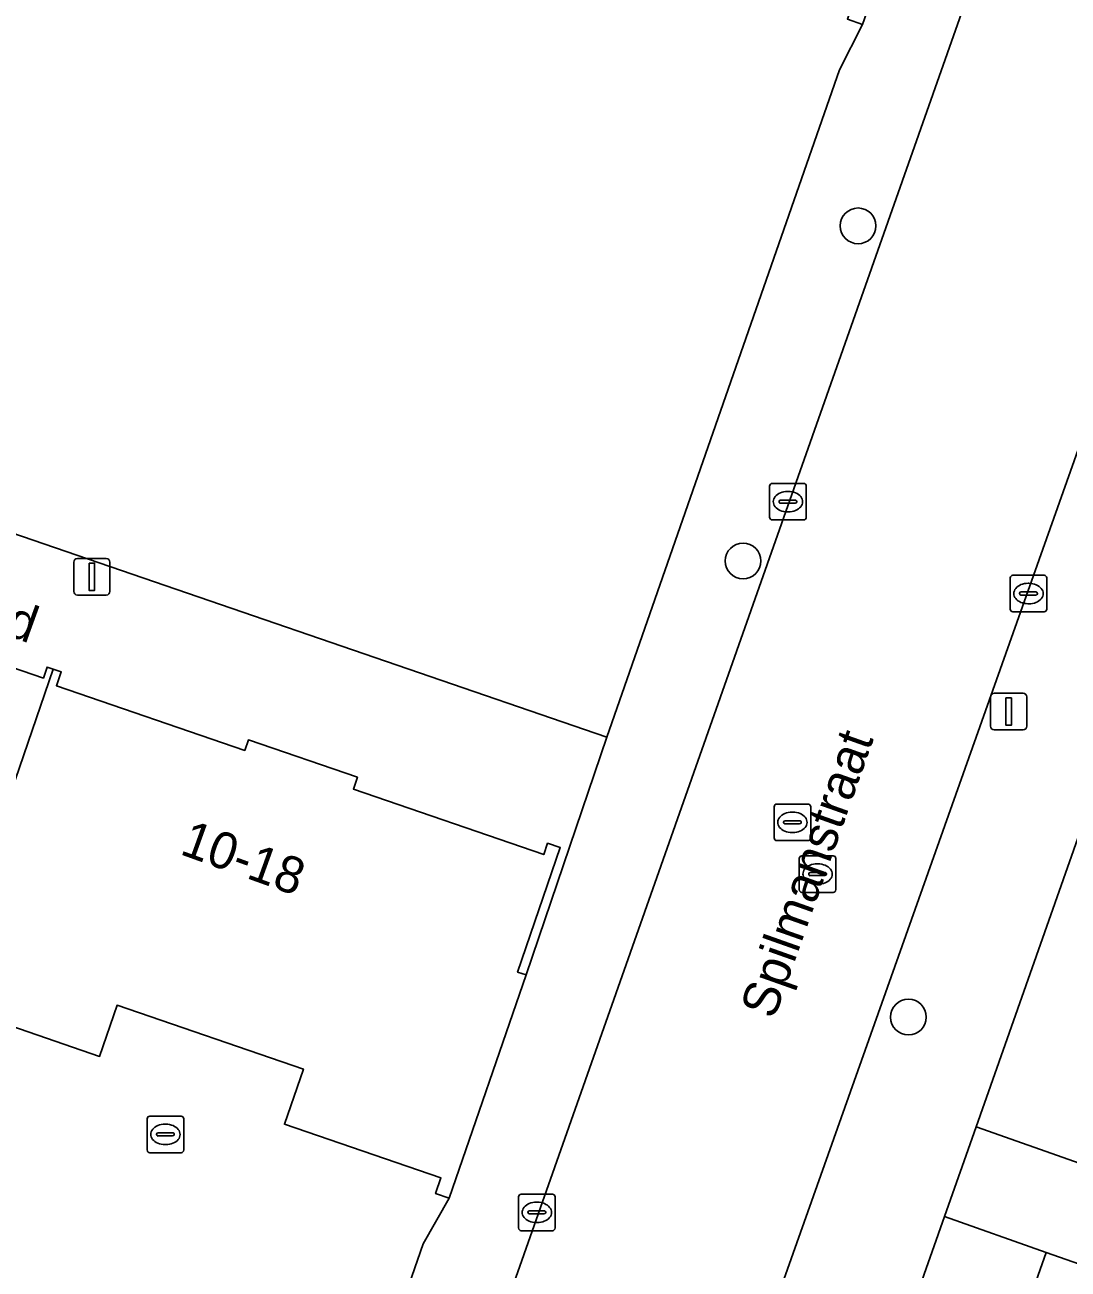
# Model space of a CAD drawing. Extents: x 163266 to 164362, y 381528 to 382286.
# Drawn here: x 163804.78 to 163833.31, y 381898.22 to 381932.26 of the extents above; entities that cross this region are included whole.
import ezdxf

# ---------------------------------------------------------------- set-up
doc = ezdxf.new("R2010")
doc.units = 0
for name, color, linetype in [('IMGEO_Boom', 7, 'Continuous'), ('IMGEO_Erf', 7, 'Continuous'), ('IMGEO_Kolk', 7, 'Continuous'), ('IMGEO_Lichtmast', 7, 'Continuous'), ('IMGEO_Openbare_ruimte_label', 7, 'Continuous'), ('IMGEO_Pand', 7, 'Continuous'), ('IMGEO_Pand_nummerreeks', 7, 'Continuous'), ('IMGEO_Rijbaan_lokaal_open', 7, 'Continuous'), ('IMGEO_Rioolput', 7, 'Continuous'), ('IMGEO_Voetpad_open', 7, 'Continuous')]:
    doc.layers.add(name, color=color, linetype=linetype)

msp = doc.modelspace()

# ---------------------------------------------------------------- linework, layer by layer
at = {"layer": 'IMGEO_Boom'}
for centre in [(163827.568, 381926.762), (163824.423, 381917.593), (163828.946, 381905.113)]:
    msp.add_circle(centre, 0.489, dxfattribs=at)
at = {"layer": 'IMGEO_Erf'}
for points in [[(163797.756, 381920.649), (163820.697, 381912.77), (163827.061, 381931.032), (163827.691, 381932.273), (163827.276, 381932.419), (163827.36, 381932.66), (163823.102, 381934.156), (163823.667, 381935.762), (163818.656, 381937.523), (163818.085, 381935.897), (163813.908, 381937.365), (163813.834, 381937.154), (163813.612, 381937.232), (163813.391, 381937.31), (163813.49, 381937.593), (163809.211, 381939.097), (163809.76, 381940.659), (163804.785, 381942.408), (163804.255, 381940.9)], [(163804.573, 381883.449), (163805.116, 381883.261), (163808.866, 381894.121), (163808.389, 381894.285), (163809.288, 381896.888), (163812.619, 381895.738), (163807.028, 381879.549), (163808.748, 381878.925), (163815.678, 381898.911), (163816.39, 381900.156), (163816.013, 381900.286), (163816.16, 381900.714), (163811.882, 381902.183), (163812.4, 381903.69), (163807.306, 381905.439), (163806.825, 381904.039), (163802.435, 381905.547)], [(163830.538, 381892.491), (163832.715, 381898.676), (163829.933, 381899.655), (163815.906, 381859.829)]]:
    msp.add_lwpolyline(points, dxfattribs=at)
msp.add_lwpolyline([(163839.995, 381919.163), (163842.093, 381925.124), (163844.249, 381931.251), (163841.412, 381932.249), (163830.798, 381902.112), (163833.641, 381901.111), (163835.798, 381907.24), (163837.896, 381913.202)], close=True, dxfattribs=at)
at = {"layer": 'IMGEO_Kolk'}
for p, q in [((163825.15, 381918.789), (163825.15, 381919.641)), ((163825.225, 381919.715), (163826.077, 381919.715)), ((163825.638, 381919.495), (163825.663, 381919.495)), ((163826.151, 381919.641), (163826.151, 381918.789)), ((163825.409, 381919.209), (163825.409, 381919.221)), ((163825.847, 381919.172), (163825.449, 381919.172)), ((163825.452, 381919.258), (163825.85, 381919.258)), ((163825.893, 381919.221), (163825.893, 381919.209)), ((163826.077, 381918.715), (163825.225, 381918.715)), ((163825.661, 381918.935), (163825.636, 381918.935)), ((163831.729, 381916.276), (163831.729, 381917.128)), ((163831.804, 381917.202), (163832.656, 381917.202)), ((163832.73, 381917.128), (163832.73, 381916.276)), ((163831.988, 381916.696), (163831.988, 381916.708)), ((163832.031, 381916.745), (163832.429, 381916.745)), ((163832.217, 381916.982), (163832.242, 381916.982)), ((163832.472, 381916.708), (163832.472, 381916.696)), ((163832.426, 381916.659), (163832.028, 381916.659)), ((163832.24, 381916.422), (163832.215, 381916.422)), ((163832.656, 381916.202), (163831.804, 381916.202)), ((163818.283, 381899.343), (163818.283, 381900.195)), ((163818.358, 381900.269), (163819.21, 381900.269)), ((163818.771, 381900.049), (163818.796, 381900.049)), ((163819.284, 381900.195), (163819.284, 381899.343)), ((163818.542, 381899.763), (163818.542, 381899.775)), ((163818.98, 381899.726), (163818.582, 381899.726)), ((163818.585, 381899.812), (163818.983, 381899.812)), ((163819.026, 381899.775), (163819.026, 381899.763)), ((163818.794, 381899.489), (163818.769, 381899.489)), ((163819.21, 381899.269), (163818.358, 381899.269))]:
    msp.add_line(p, q, dxfattribs=at)
for points in [[(163825.15, 381918.789), (163825.15, 381919.641)], [(163825.225, 381919.715), (163826.077, 381919.715)], [(163826.151, 381919.641), (163826.151, 381918.789)], [(163826.077, 381918.715), (163825.225, 381918.715)], [(163831.729, 381916.276), (163831.729, 381917.128)], [(163831.804, 381917.202), (163832.656, 381917.202)], [(163832.73, 381917.128), (163832.73, 381916.276)], [(163832.656, 381916.202), (163831.804, 381916.202)], [(163818.283, 381899.343), (163818.283, 381900.195)], [(163818.358, 381900.269), (163819.21, 381900.269)], [(163819.284, 381900.195), (163819.284, 381899.343)], [(163819.21, 381899.269), (163818.358, 381899.269)]]:
    msp.add_lwpolyline(points, dxfattribs=at)
for centre, radius, start, end in [((163825.227, 381919.639), 0.0765, 91.552, 178.448), ((163825.227, 381919.639), 0.0765, 91.552, 178.448), ((163826.075, 381919.639), 0.0765, 1.552, 88.448), ((163826.075, 381919.639), 0.0765, 1.552, 88.448), ((163825.449, 381919.218), 0.0403, 85.8775, 175.7526), ((163825.446, 381919.208), 0.0366, 178.938, 274.7102), ((163825.85, 381919.215), 0.043, 264.8664, 352.4533), ((163825.854, 381919.22), 0.0386, 1.7309, 96.639), ((163825.227, 381918.791), 0.0765, 181.552, 268.448), ((163825.227, 381918.791), 0.0765, 181.552, 268.448), ((163826.075, 381918.791), 0.0765, 271.552, 358.448), ((163826.075, 381918.791), 0.0765, 271.552, 358.448), ((163831.806, 381917.126), 0.0765, 91.552, 178.448), ((163831.806, 381917.126), 0.0765, 91.552, 178.448), ((163832.654, 381917.126), 0.0765, 1.552, 88.448), ((163832.654, 381917.126), 0.0765, 1.552, 88.448), ((163832.028, 381916.705), 0.0403, 85.8775, 175.7526), ((163832.025, 381916.695), 0.0366, 178.938, 274.7102), ((163832.429, 381916.702), 0.043, 264.8664, 352.4533), ((163832.433, 381916.707), 0.0386, 1.7309, 96.639), ((163831.806, 381916.278), 0.0765, 181.552, 268.448), ((163831.806, 381916.278), 0.0765, 181.552, 268.448), ((163832.654, 381916.278), 0.0765, 271.552, 358.448), ((163832.654, 381916.278), 0.0765, 271.552, 358.448), ((163818.36, 381900.193), 0.0765, 91.552, 178.448), ((163818.36, 381900.193), 0.0765, 91.552, 178.448), ((163819.208, 381900.193), 0.0765, 1.552, 88.448), ((163819.208, 381900.193), 0.0765, 1.552, 88.448), ((163818.582, 381899.772), 0.0403, 85.8775, 175.7526), ((163818.579, 381899.762), 0.0366, 178.938, 274.7102), ((163818.983, 381899.769), 0.043, 264.8664, 352.4533), ((163818.987, 381899.774), 0.0386, 1.7309, 96.639), ((163818.36, 381899.345), 0.0765, 181.552, 268.448), ((163818.36, 381899.345), 0.0765, 181.552, 268.448), ((163819.208, 381899.345), 0.0765, 271.552, 358.448), ((163819.208, 381899.345), 0.0765, 271.552, 358.448)]:
    msp.add_arc(centre, radius, start, end, dxfattribs=at)
for centre, major_axis, ratio, start_param, end_param in [((163825.637, 381919.215), (-0.387, 0.002), 0.722429, 4.712389, 7.853982), ((163825.662, 381919.215), (-0.39, 0.002), 0.717154, 1.570796, 4.712389), ((163832.216, 381916.702), (-0.387, 0.002), 0.722429, 4.712389, 7.853982), ((163832.241, 381916.702), (-0.39, 0.002), 0.717154, 1.570796, 4.712389), ((163818.77, 381899.769), (-0.387, 0.002), 0.722429, 4.712389, 7.853982), ((163818.795, 381899.769), (-0.39, 0.002), 0.717154, 1.570796, 4.712389)]:
    msp.add_ellipse(centre, major_axis=major_axis, ratio=ratio, start_param=start_param, end_param=end_param, dxfattribs=at)
at = {"layer": 'IMGEO_Lichtmast'}
for p, q in [((163806.119, 381916.762), (163806.119, 381917.562)), ((163806.119, 381917.562), (163806.119, 381916.762)), ((163806.219, 381917.662), (163807.009, 381917.662)), ((163807.009, 381917.662), (163806.219, 381917.662)), ((163807.109, 381917.562), (163807.109, 381916.762)), ((163807.109, 381916.762), (163807.109, 381917.562)), ((163807.009, 381916.662), (163806.219, 381916.662)), ((163806.219, 381916.662), (163807.009, 381916.662)), ((163831.292, 381913.972), (163832.082, 381913.972)), ((163832.082, 381913.972), (163831.292, 381913.972)), ((163831.192, 381913.072), (163831.192, 381913.872)), ((163831.192, 381913.872), (163831.192, 381913.072)), ((163832.182, 381913.872), (163832.182, 381913.072)), ((163832.182, 381913.072), (163832.182, 381913.872)), ((163832.082, 381912.972), (163831.292, 381912.972)), ((163831.292, 381912.972), (163832.082, 381912.972))]:
    msp.add_line(p, q, dxfattribs=at)
for points in [[(163806.539, 381917.537), (163806.689, 381917.537), (163806.689, 381916.787), (163806.539, 381916.787), (163806.539, 381917.537)], [(163831.612, 381913.847), (163831.762, 381913.847), (163831.762, 381913.097), (163831.612, 381913.097), (163831.612, 381913.847)]]:
    msp.add_lwpolyline(points, dxfattribs=at)
for centre, start, end in [((163806.219, 381917.562), 90, 180), ((163806.219, 381917.562), 90, 180), ((163807.009, 381917.562), 0, 90), ((163807.009, 381917.562), 360, 90), ((163806.219, 381916.762), 180, 270), ((163806.219, 381916.762), 180, 270), ((163807.009, 381916.762), 270, 0), ((163807.009, 381916.762), 270, 0), ((163831.292, 381913.872), 90, 180), ((163831.292, 381913.872), 90, 180), ((163832.082, 381913.872), 0, 90), ((163832.082, 381913.872), 360, 90), ((163831.292, 381913.072), 180, 270), ((163831.292, 381913.072), 180, 270), ((163832.082, 381913.072), 270, 0), ((163832.082, 381913.072), 270, 0)]:
    msp.add_arc(centre, 0.1, start, end, dxfattribs=at)
at = {"layer": 'IMGEO_Pand'}
for points in [[(163802.435, 381905.547), (163805.555, 381914.634), (163805.392, 381914.69), (163805.288, 381914.387), (163800.112, 381916.165), (163800.225, 381916.493), (163797.219, 381917.526), (163797.126, 381917.254), (163792.013, 381919.009), (163792.131, 381919.351), (163791.825, 381919.456), (163790.699, 381916.176), (163790.288, 381916.317), (163788.159, 381910.115), (163788.547, 381909.982), (163788.658, 381910.304), (163792.959, 381908.827), (163793.469, 381910.309), (163798.564, 381908.559), (163798.047, 381907.054)], [(163802.435, 381905.547), (163806.825, 381904.039), (163807.306, 381905.439), (163812.4, 381903.69), (163811.882, 381902.183), (163816.16, 381900.714), (163816.013, 381900.286), (163816.39, 381900.156), (163818.489, 381906.266), (163818.256, 381906.346), (163819.426, 381909.751), (163819.079, 381909.87), (163818.973, 381909.561), (163813.766, 381911.35), (163813.877, 381911.675), (163810.895, 381912.699), (163810.796, 381912.41), (163805.647, 381914.178), (163805.777, 381914.558), (163805.555, 381914.634)], [(163838.464, 381889.701), (163840.641, 381895.886), (163837.45, 381897.009), (163832.715, 381898.676), (163830.538, 381892.491)]]:
    msp.add_lwpolyline(points, close=True, dxfattribs=at)
at = {"layer": 'IMGEO_Rijbaan_lokaal_open'}
for points in [[(163846.791, 381979.115), (163802.089, 381852.268)], [(163809.12, 381850.886), (163812.108, 381859.471), (163812.258, 381859.902), (163813.491, 381863.443), (163822.962, 381890.652), (163851.893, 381972.292)]]:
    msp.add_lwpolyline(points, dxfattribs=at)
at = {"layer": 'IMGEO_Rioolput'}
for p, q in [((163825.348, 381910.941), (163826.2, 381910.941)), ((163825.273, 381910.015), (163825.273, 381910.867)), ((163825.761, 381910.721), (163825.786, 381910.721)), ((163826.274, 381910.867), (163826.274, 381910.015)), ((163825.532, 381910.435), (163825.532, 381910.447)), ((163825.97, 381910.398), (163825.572, 381910.398)), ((163825.575, 381910.484), (163825.973, 381910.484)), ((163826.016, 381910.447), (163826.016, 381910.435)), ((163826.2, 381909.941), (163825.348, 381909.941)), ((163825.784, 381910.161), (163825.759, 381910.161)), ((163826.035, 381909.526), (163826.887, 381909.526)), ((163825.96, 381908.6), (163825.96, 381909.452)), ((163826.448, 381909.306), (163826.473, 381909.306)), ((163826.961, 381909.452), (163826.961, 381908.6)), ((163826.219, 381909.02), (163826.219, 381909.032)), ((163826.657, 381908.983), (163826.259, 381908.983)), ((163826.262, 381909.069), (163826.66, 381909.069)), ((163826.703, 381909.032), (163826.703, 381909.02)), ((163826.887, 381908.526), (163826.035, 381908.526)), ((163826.471, 381908.746), (163826.446, 381908.746)), ((163808.201, 381902.403), (163809.053, 381902.403)), ((163808.126, 381901.477), (163808.126, 381902.329)), ((163808.614, 381902.183), (163808.639, 381902.183)), ((163809.127, 381902.329), (163809.127, 381901.477)), ((163808.385, 381901.897), (163808.385, 381901.909)), ((163808.823, 381901.86), (163808.425, 381901.86)), ((163808.428, 381901.946), (163808.826, 381901.946)), ((163808.869, 381901.909), (163808.869, 381901.897)), ((163809.053, 381901.403), (163808.201, 381901.403)), ((163808.637, 381901.623), (163808.612, 381901.623))]:
    msp.add_line(p, q, dxfattribs=at)
for points in [[(163825.348, 381910.941), (163826.2, 381910.941)], [(163825.273, 381910.015), (163825.273, 381910.867)], [(163826.274, 381910.867), (163826.274, 381910.015)], [(163826.2, 381909.941), (163825.348, 381909.941)], [(163826.035, 381909.526), (163826.887, 381909.526)], [(163825.96, 381908.6), (163825.96, 381909.452)], [(163826.961, 381909.452), (163826.961, 381908.6)], [(163826.887, 381908.526), (163826.035, 381908.526)], [(163808.201, 381902.403), (163809.053, 381902.403)], [(163808.126, 381901.477), (163808.126, 381902.329)], [(163809.127, 381902.329), (163809.127, 381901.477)], [(163809.053, 381901.403), (163808.201, 381901.403)]]:
    msp.add_lwpolyline(points, dxfattribs=at)
for centre, radius, start, end in [((163825.35, 381910.865), 0.0765, 91.552, 178.448), ((163825.35, 381910.865), 0.0765, 91.552, 178.448), ((163826.198, 381910.865), 0.0765, 1.552, 88.448), ((163826.198, 381910.865), 0.0765, 1.552, 88.448), ((163825.572, 381910.444), 0.0403, 85.8775, 175.7526), ((163825.569, 381910.434), 0.0366, 178.938, 274.7102), ((163825.973, 381910.441), 0.043, 264.8664, 352.4533), ((163825.977, 381910.446), 0.0386, 1.7309, 96.639), ((163825.35, 381910.017), 0.0765, 181.552, 268.448), ((163825.35, 381910.017), 0.0765, 181.552, 268.448), ((163826.198, 381910.017), 0.0765, 271.552, 358.448), ((163826.198, 381910.017), 0.0765, 271.552, 358.448), ((163826.037, 381909.45), 0.0765, 91.552, 178.448), ((163826.037, 381909.45), 0.0765, 91.552, 178.448), ((163826.885, 381909.45), 0.0765, 1.552, 88.448), ((163826.885, 381909.45), 0.0765, 1.552, 88.448), ((163826.259, 381909.029), 0.0403, 85.8775, 175.7526), ((163826.256, 381909.019), 0.0366, 178.938, 274.7102), ((163826.66, 381909.026), 0.043, 264.8664, 352.4533), ((163826.664, 381909.031), 0.0386, 1.7309, 96.639), ((163826.037, 381908.602), 0.0765, 181.552, 268.448), ((163826.037, 381908.602), 0.0765, 181.552, 268.448), ((163826.885, 381908.602), 0.0765, 271.552, 358.448), ((163826.885, 381908.602), 0.0765, 271.552, 358.448), ((163808.203, 381902.327), 0.0765, 91.552, 178.448), ((163808.203, 381902.327), 0.0765, 91.552, 178.448), ((163809.051, 381902.327), 0.0765, 1.552, 88.448), ((163809.051, 381902.327), 0.0765, 1.552, 88.448), ((163808.425, 381901.906), 0.0403, 85.8775, 175.7526), ((163808.422, 381901.896), 0.0366, 178.938, 274.7102), ((163808.826, 381901.903), 0.043, 264.8664, 352.4533), ((163808.83, 381901.908), 0.0386, 1.7309, 96.639), ((163808.203, 381901.479), 0.0765, 181.552, 268.448), ((163808.203, 381901.479), 0.0765, 181.552, 268.448), ((163809.051, 381901.479), 0.0765, 271.552, 358.448), ((163809.051, 381901.479), 0.0765, 271.552, 358.448)]:
    msp.add_arc(centre, radius, start, end, dxfattribs=at)
for centre, major_axis, ratio, start_param, end_param in [((163825.76, 381910.441), (-0.387, 0.002), 0.722429, 4.712389, 7.853982), ((163825.785, 381910.441), (-0.39, 0.002), 0.717154, 1.570796, 4.712389), ((163826.447, 381909.026), (-0.387, 0.002), 0.722429, 4.712389, 7.853982), ((163826.472, 381909.026), (-0.39, 0.002), 0.717154, 1.570796, 4.712389), ((163808.613, 381901.903), (-0.387, 0.002), 0.722429, 4.712389, 7.853982), ((163808.638, 381901.903), (-0.39, 0.002), 0.717154, 1.570796, 4.712389)]:
    msp.add_ellipse(centre, major_axis=major_axis, ratio=ratio, start_param=start_param, end_param=end_param, dxfattribs=at)
at = {"layer": 'IMGEO_Voetpad_open'}
for points in [[(163844.694, 381980.786), (163843.796, 381978.24), (163841.722, 381972.015), (163839.577, 381966.043), (163838.987, 381964.52), (163831.958, 381944.681), (163829.844, 381938.4), (163827.691, 381932.273), (163827.061, 381931.032), (163820.697, 381912.77), (163818.489, 381906.266), (163816.39, 381900.156), (163815.678, 381898.911), (163808.748, 381878.925), (163807.537, 381876.168), (163806.358, 381872.797), (163806.591, 381872.716), (163804.468, 381866.646), (163803.394, 381863.644), (163801.502, 381858.259)], [(163802.089, 381852.268), (163846.791, 381979.115)], [(163853.659, 381977.276), (163851.893, 381972.292), (163822.962, 381890.652), (163813.491, 381863.443), (163813.963, 381863.277), (163812.73, 381859.736), (163812.258, 381859.902), (163812.108, 381859.471), (163809.12, 381850.886)], [(163810.542, 381844.716), (163811.418, 381847.575), (163813.29, 381852.548), (163815.906, 381859.829), (163829.933, 381899.655), (163830.798, 381902.112), (163841.412, 381932.249), (163842.26, 381934.657), (163857.109, 381976.819)], [(163800.112, 381916.165), (163805.288, 381914.387), (163805.392, 381914.69), (163805.555, 381914.634), (163805.777, 381914.558), (163805.647, 381914.178), (163810.796, 381912.41), (163810.895, 381912.699), (163813.877, 381911.675), (163813.766, 381911.35), (163818.973, 381909.561), (163819.079, 381909.87), (163819.426, 381909.751), (163818.256, 381906.346), (163818.489, 381906.266), (163820.697, 381912.77), (163797.756, 381920.649)], [(163844.553, 381897.27), (163841.444, 381898.364), (163838.358, 381899.45), (163833.641, 381901.111), (163830.798, 381902.112), (163829.933, 381899.655), (163832.715, 381898.676), (163837.45, 381897.009)]]:
    msp.add_lwpolyline(points, dxfattribs=at)

# ---------------------------------------------------------------- texts
at = {"layer": 'IMGEO_Openbare_ruimte_label'}
for s, rotation, p in [('Roghmanpad', 340.1148, (163797.357, 381918.063)), ('Spilmanstraat', 70.4964, (163825.27, 381905.023))]:
    msp.add_text(s, height=1, rotation=rotation, dxfattribs=at).set_placement(p)
at = {"layer": 'IMGEO_Pand_nummerreeks'}
msp.add_text('10-18', height=1, rotation=340.1898, dxfattribs=at).set_placement((163808.99, 381909.582))

doc.saveas('drawing.dxf')
